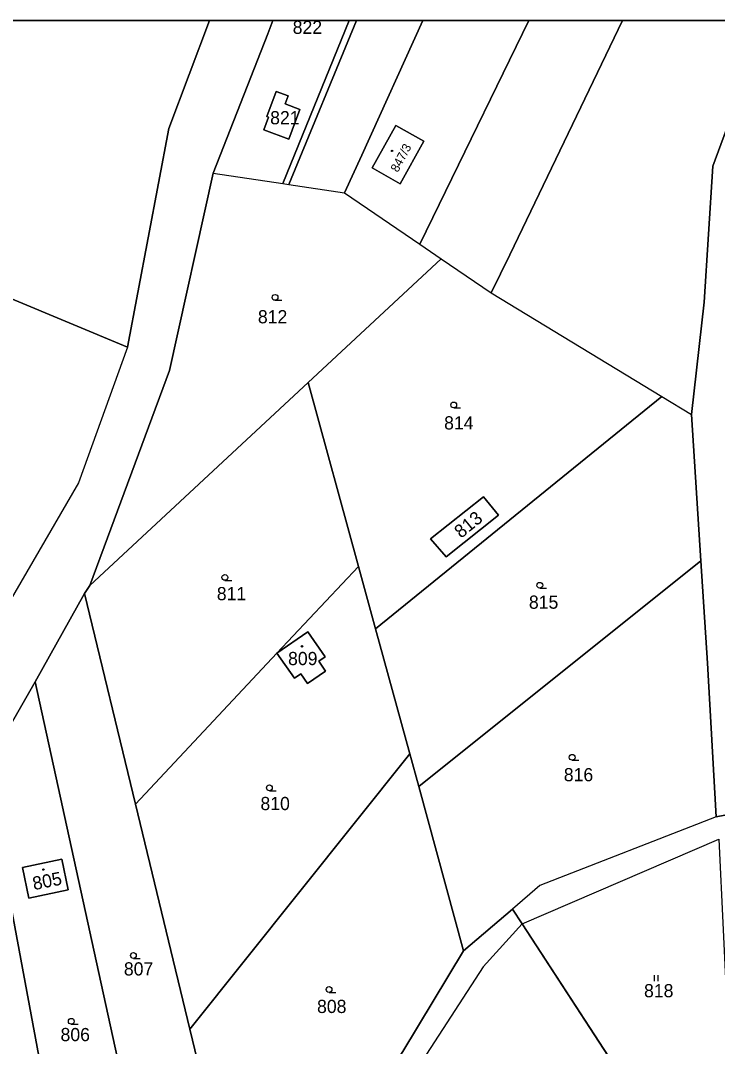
# Model space of a CAD drawing. Extents: x -598233 to -596890, y -1157848 to -1156431.
# Drawn here: x -597263.6 to -597173.7, y -1156563.2 to -1156430.9 of the extents above; entities that cross this region are included whole.
import ezdxf

# ---------------------------------------------------------------- set-up
doc = ezdxf.new("R2010")
doc.units = 0
for name, color, linetype in [('Level 1', 7, 'Continuous'), ('Level 4', 7, 'Continuous'), ('Level 5', 7, 'Continuous'), ('Level 60', 7, 'Continuous'), ('Vrstva 54', 7, 'Continuous'), ('Vrstva 60', 7, 'Continuous'), ('zajmove_uzemi', 7, 'Continuous')]:
    doc.layers.add(name, color=color, linetype=linetype)

msp = doc.modelspace()

# ---------------------------------------------------------------- linework, layer by layer
at = {"layer": 'Level 1'}
for p, q in [((-597221.18, -1156430.86), (-597229.75, -1156451.89)), ((-597220.23, -1156430.86), (-597228.98, -1156452.01))]:
    msp.add_line(p, q, dxfattribs=at)
for points in [[(-597239.21, -1156430.86), (-597244.43, -1156444.78), (-597249.79, -1156472.97)], [(-597238.72, -1156450.53), (-597231.67, -1156432.59), (-597231.01, -1156430.86)], [(-597211.69, -1156430.86), (-597219.55, -1156448.2), (-597221.8, -1156453.1)], [(-597212.07, -1156459.7), (-597209.57, -1156454.58), (-597197.98, -1156430.86)], [(-597202.84, -1156465.96), (-597200.44, -1156461.09), (-597185.93, -1156430.86)], [(-596983.04, -1156430.86), (-596990.44, -1156433.91), (-596993.19, -1156433.76), (-596999.57, -1156433.41), (-597008.19, -1156432.93), (-597020.25, -1156432.27), (-597021.76, -1156432.84), (-597039.48, -1156439.55), (-597043.96, -1156441.25), (-597051.15, -1156448.54), (-597059.31, -1156456.81), (-597060.92, -1156460.09), (-597066.24, -1156470.9), (-597072.84, -1156484.32), (-597082.04, -1156503.01), (-597106.3, -1156535.11), (-597116.84, -1156538.45), (-597133.32, -1156543.68), (-597151.67, -1156549.5), (-597172.37, -1156559.82), (-597163.68, -1156568.62), (-597179, -1156577.83), (-597198.88, -1156547.34)], [(-597170.01, -1156438.1), (-597174.27, -1156449.64), (-597175.37, -1156467.16), (-597177.03, -1156481.67)], [(-597231.8, -1156443.24), (-597231.59, -1156443.32), (-597232.2, -1156444.97), (-597228.97, -1156446.16), (-597227.55, -1156442.33), (-597229.45, -1156441.62), (-597229.06, -1156440.56), (-597230.6, -1156439.99), (-597231.8, -1156443.24)], [(-597215.14, -1156444.39), (-597218.21, -1156449.87), (-597214.61, -1156451.9), (-597211.53, -1156446.43), (-597215.14, -1156444.39)], [(-597238.72, -1156450.53), (-597244.37, -1156475.99), (-597254.61, -1156503.72)], [(-597238.72, -1156450.53), (-597229.75, -1156451.89)], [(-597229.75, -1156451.89), (-597228.98, -1156452.01)], [(-597228.98, -1156452.01), (-597221.8, -1156453.1)], [(-597221.8, -1156453.1), (-597212.07, -1156459.7)], [(-597212.07, -1156459.7), (-597209.32, -1156461.57)], [(-597249.79, -1156472.97), (-597264.84, -1156466.7), (-597276.96, -1156461.27)], [(-597226.47, -1156477.54), (-597209.32, -1156461.57)], [(-597209.32, -1156461.57), (-597202.84, -1156465.96)], [(-597202.84, -1156465.96), (-597180.85, -1156479.34)], [(-597249.79, -1156472.97), (-597256.11, -1156490.48), (-597275.37, -1156523.59)], [(-597254.61, -1156503.72), (-597226.47, -1156477.54)], [(-597226.47, -1156477.54), (-597219.98, -1156501.26)], [(-597217.78, -1156509.31), (-597180.85, -1156479.34)], [(-597180.85, -1156479.34), (-597177.03, -1156481.67)], [(-597177.03, -1156481.67), (-597175.81, -1156500.52)], [(-597210.7, -1156497.7), (-597208.67, -1156500.04), (-597201.91, -1156494.66), (-597203.86, -1156492.29), (-597210.7, -1156497.7)], [(-597219.98, -1156501.26), (-597230.49, -1156512.46)], [(-597219.98, -1156501.26), (-597217.78, -1156509.31)], [(-597212.21, -1156529.66), (-597175.81, -1156500.52)], [(-597173.82, -1156533.55), (-597174.96, -1156513.72), (-597175.81, -1156500.52)], [(-597254.61, -1156503.72), (-597255.33, -1156504.77)], [(-597255.33, -1156504.77), (-597261.7, -1156516.13)], [(-597255.33, -1156504.77), (-597248.76, -1156531.93)], [(-597217.78, -1156509.31), (-597213.37, -1156525.44)], [(-597230.49, -1156512.46), (-597228.25, -1156515.68), (-597227.43, -1156515.11), (-597226.56, -1156516.37), (-597224.23, -1156514.75), (-597225.1, -1156513.49), (-597224.29, -1156512.92), (-597226.53, -1156509.7), (-597230.49, -1156512.46)], [(-597230.49, -1156512.46), (-597248.76, -1156531.93)], [(-597261.7, -1156516.13), (-597268.12, -1156527.38)], [(-597261.7, -1156516.13), (-597243.76, -1156598.14)], [(-597213.37, -1156525.44), (-597241.73, -1156560.95)], [(-597213.37, -1156525.44), (-597212.21, -1156529.66)], [(-597268.12, -1156527.38), (-597253.64, -1156605.19)], [(-597212.21, -1156529.66), (-597206.42, -1156550.83)], [(-597173.82, -1156533.55), (-597154.77, -1156529.92)], [(-597248.76, -1156531.93), (-597241.73, -1156560.95)], [(-597173.82, -1156533.55), (-597196.56, -1156542.42), (-597200.11, -1156545.45)], [(-597198.88, -1156547.34), (-597173.51, -1156536.43)], [(-597263.33, -1156540.08), (-597262.49, -1156544.05), (-597257.41, -1156542.98), (-597258.25, -1156539.01), (-597263.33, -1156540.08)], [(-597198.88, -1156547.34), (-597200.11, -1156545.45), (-597206.42, -1156550.83), (-597214.25, -1156563.84), (-597226.81, -1156583.1), (-597234.42, -1156590.78), (-597236.8, -1156593.17), (-597243.76, -1156598.14), (-597253.64, -1156605.19), (-597264.71, -1156613.09), (-597272.06, -1156618.34), (-597277.57, -1156622.61), (-597282.01, -1156626.05), (-597296.17, -1156642.61), (-597311.62, -1156665.35)], [(-597200.11, -1156545.45), (-597206.42, -1156550.83)], [(-597198.88, -1156547.34), (-597200.11, -1156545.45)], [(-597198.88, -1156547.34), (-597203.91, -1156552.9), (-597224.81, -1156585.12), (-597234.44, -1156595.57), (-597270.01, -1156620.36), (-597279.55, -1156628.48), (-597293.84, -1156644.9), (-597307.95, -1156665.77), (-597315.14, -1156692.8), (-597317.34, -1156711.58), (-597319.1, -1156732.65), (-597322.18, -1156740.06), (-597326.29, -1156749.4), (-597332.78, -1156760.24), (-597341.84, -1156770.5), (-597352.85, -1156781.63)], [(-597198.88, -1156547.34), (-597179, -1156577.83), (-597163.68, -1156568.62), (-597172.37, -1156559.82)], [(-597234.42, -1156590.78), (-597226.81, -1156583.1), (-597214.25, -1156563.84), (-597206.42, -1156550.83)], [(-597234.42, -1156590.78), (-597234.55, -1156590.6), (-597241.73, -1156560.95)]]:
    msp.add_lwpolyline(points, dxfattribs=at)
at = {"layer": 'Level 5'}
for p, q in [((-597230.74, -1156466.94), (-597229.86, -1156466.94)), ((-597207.69, -1156480.82), (-597206.82, -1156480.82)), ((-597237.21, -1156503.06), (-597236.33, -1156503.06)), ((-597196.59, -1156504.07), (-597195.71, -1156504.07)), ((-597192.41, -1156526.26), (-597191.54, -1156526.26)), ((-597231.47, -1156530.2), (-597230.59, -1156530.2)), ((-597249.01, -1156551.82), (-597248.14, -1156551.82)), ((-597181.8, -1156554.75), (-597181.8, -1156553.99)), ((-597181.3, -1156554.75), (-597181.3, -1156553.99)), ((-597223.77, -1156556.21), (-597222.9, -1156556.21)), ((-597257.02, -1156560.31), (-597256.15, -1156560.31))]:
    msp.add_line(p, q, dxfattribs=at)
for centre, radius in [((-597215.64, -1156447.67), 0.09), ((-597215.64, -1156447.67), 0.0521), ((-597230.74, -1156466.56), 0.375), ((-597207.69, -1156480.44), 0.375), ((-597237.21, -1156502.68), 0.375), ((-597196.59, -1156503.69), 0.375), ((-597227.26, -1156511.57), 0.09), ((-597227.26, -1156511.57), 0.0521), ((-597192.41, -1156525.88), 0.375), ((-597231.47, -1156529.82), 0.375), ((-597260.62, -1156540.36), 0.09), ((-597260.62, -1156540.36), 0.0521), ((-597249.01, -1156551.44), 0.375), ((-597223.77, -1156555.83), 0.375), ((-597257.02, -1156559.93), 0.375)]:
    msp.add_circle(centre, radius, dxfattribs=at)
at = {"layer": 'Level 60'}
for points in [[(-597154.77, -1156529.92), (-597173.82, -1156533.55), (-597174.96, -1156513.72), (-597175.81, -1156500.52), (-597177.03, -1156481.67), (-597175.37, -1156467.16), (-597174.27, -1156449.64), (-597170.01, -1156438.1), (-597163.83, -1156476.32), (-597160.08, -1156496.47)], [(-597231.59, -1156443.32), (-597231.8, -1156443.24), (-597230.6, -1156439.99), (-597229.06, -1156440.56), (-597229.45, -1156441.62), (-597227.55, -1156442.33), (-597228.97, -1156446.16), (-597232.2, -1156444.97)], [(-597218.21, -1156449.87), (-597215.14, -1156444.39), (-597211.53, -1156446.43), (-597214.61, -1156451.9)], [(-597244.37, -1156475.99), (-597238.72, -1156450.53), (-597229.75, -1156451.89), (-597228.98, -1156452.01), (-597221.8, -1156453.1), (-597212.07, -1156459.7), (-597209.32, -1156461.57), (-597226.47, -1156477.54), (-597254.61, -1156503.72)], [(-597249.79, -1156472.97), (-597256.11, -1156490.48), (-597275.37, -1156523.59), (-597310.19, -1156503.61), (-597304.04, -1156491.58), (-597298.36, -1156478.2), (-597288.9, -1156455.93), (-597276.96, -1156461.27), (-597264.84, -1156466.7)], [(-597209.32, -1156461.57), (-597202.84, -1156465.96), (-597180.85, -1156479.34), (-597217.78, -1156509.31), (-597219.98, -1156501.26), (-597226.47, -1156477.54)], [(-597255.33, -1156504.77), (-597254.61, -1156503.72), (-597226.47, -1156477.54), (-597219.98, -1156501.26), (-597230.49, -1156512.46), (-597248.76, -1156531.93)], [(-597213.37, -1156525.44), (-597217.78, -1156509.31), (-597180.85, -1156479.34), (-597177.03, -1156481.67), (-597175.81, -1156500.52), (-597212.21, -1156529.66)], [(-597208.67, -1156500.04), (-597210.7, -1156497.7), (-597203.86, -1156492.29), (-597201.91, -1156494.66)], [(-597210.7, -1156497.7), (-597208.67, -1156500.04), (-597201.91, -1156494.66), (-597203.86, -1156492.29)], [(-597230.49, -1156512.46), (-597228.25, -1156515.68), (-597227.43, -1156515.11), (-597226.56, -1156516.37), (-597224.23, -1156514.75), (-597225.1, -1156513.49), (-597224.29, -1156512.92), (-597226.53, -1156509.7), (-597230.49, -1156512.46), (-597219.98, -1156501.26), (-597217.78, -1156509.31), (-597213.37, -1156525.44), (-597241.73, -1156560.95), (-597248.76, -1156531.93)], [(-597173.82, -1156533.55), (-597196.56, -1156542.42), (-597200.11, -1156545.45), (-597206.42, -1156550.83), (-597212.21, -1156529.66), (-597175.81, -1156500.52), (-597174.96, -1156513.72)], [(-597234.55, -1156590.6), (-597234.42, -1156590.78), (-597236.8, -1156593.17), (-597243.76, -1156598.14), (-597261.7, -1156516.13), (-597255.33, -1156504.77), (-597248.76, -1156531.93), (-597241.73, -1156560.95)], [(-597228.25, -1156515.68), (-597230.49, -1156512.46), (-597226.53, -1156509.7), (-597224.29, -1156512.92), (-597225.1, -1156513.49), (-597224.23, -1156514.75), (-597226.56, -1156516.37), (-597227.43, -1156515.11)], [(-597268.12, -1156527.38), (-597261.7, -1156516.13), (-597243.76, -1156598.14), (-597253.64, -1156605.19)], [(-597234.42, -1156590.78), (-597234.55, -1156590.6), (-597241.73, -1156560.95), (-597213.37, -1156525.44), (-597212.21, -1156529.66), (-597206.42, -1156550.83), (-597214.25, -1156563.84), (-597226.81, -1156583.1)], [(-597264.71, -1156613.09), (-597269.75, -1156586.34), (-597278.64, -1156545.8), (-597268.12, -1156527.38), (-597253.64, -1156605.19)], [(-597173.51, -1156536.43), (-597172.37, -1156559.82), (-597163.68, -1156568.62), (-597179, -1156577.83), (-597198.88, -1156547.34)], [(-597262.49, -1156544.05), (-597263.33, -1156540.08), (-597258.25, -1156539.01), (-597257.41, -1156542.98)], [(-597263.33, -1156540.08), (-597262.49, -1156544.05), (-597257.41, -1156542.98), (-597258.25, -1156539.01)]]:
    msp.add_lwpolyline(points, close=True, dxfattribs=at)
msp.add_lwpolyline([(-597311.62, -1156665.35), (-597296.17, -1156642.61), (-597282.01, -1156626.05), (-597277.57, -1156622.61), (-597272.06, -1156618.34), (-597264.71, -1156613.09), (-597253.64, -1156605.19), (-597243.76, -1156598.14), (-597236.8, -1156593.17), (-597234.42, -1156590.78), (-597226.81, -1156583.1), (-597214.25, -1156563.84), (-597206.42, -1156550.83), (-597200.11, -1156545.45), (-597198.88, -1156547.34), (-597203.91, -1156552.9), (-597224.81, -1156585.12), (-597234.44, -1156595.57), (-597270.01, -1156620.36), (-597279.55, -1156628.48), (-597293.84, -1156644.9), (-597307.95, -1156665.77)], dxfattribs=at)
at = {"layer": 'Vrstva 54'}
for p, q in [((-597200.11, -1156545.45), (-597206.42, -1156550.83)), ((-597198.88, -1156547.34), (-597200.11, -1156545.45)), ((-597179, -1156577.83), (-597198.88, -1156547.34)), ((-597206.42, -1156550.83), (-597214.25, -1156563.84))]:
    msp.add_line(p, q, dxfattribs=at)
at = {"layer": 'Vrstva 60'}
for points in [[(-596983.04, -1156430.86), (-598045.83, -1156430.86)], [(-597268.12, -1156527.38), (-597261.7, -1156516.13), (-597255.33, -1156504.77), (-597254.61, -1156503.72), (-597244.37, -1156475.99), (-597238.72, -1156450.53), (-597231.67, -1156432.59), (-597231.01, -1156430.86), (-597239.21, -1156430.86), (-597244.43, -1156444.78), (-597249.79, -1156472.97), (-597256.11, -1156490.48), (-597275.37, -1156523.59)], [(-597059.31, -1156456.81), (-597060.92, -1156460.09), (-597066.24, -1156470.9), (-597072.84, -1156484.32), (-597082.04, -1156503.01), (-597106.3, -1156535.11), (-597116.84, -1156538.45), (-597133.32, -1156543.68), (-597151.67, -1156549.5), (-597172.37, -1156559.82), (-597163.68, -1156568.62), (-597179, -1156577.83), (-597198.88, -1156547.34), (-597203.91, -1156552.9), (-597224.81, -1156585.12), (-597234.44, -1156595.57), (-597270.01, -1156620.36), (-597279.55, -1156628.48), (-597293.84, -1156644.9), (-597307.95, -1156665.77)], [(-597059.31, -1156456.81), (-597060.92, -1156460.09), (-597066.24, -1156470.9), (-597072.84, -1156484.32), (-597082.04, -1156503.01), (-597106.3, -1156535.11), (-597116.84, -1156538.45), (-597133.32, -1156543.68), (-597151.67, -1156549.5), (-597172.37, -1156559.82), (-597163.68, -1156568.62), (-597179, -1156577.83), (-597198.88, -1156547.34), (-597200.11, -1156545.45), (-597206.42, -1156550.83), (-597214.25, -1156563.84), (-597226.81, -1156583.1), (-597234.42, -1156590.78), (-597236.8, -1156593.17), (-597243.76, -1156598.14), (-597253.64, -1156605.19), (-597264.71, -1156613.09)], [(-597264.71, -1156613.09), (-597253.64, -1156605.19), (-597243.76, -1156598.14), (-597236.8, -1156593.17), (-597234.42, -1156590.78), (-597226.81, -1156583.1), (-597214.25, -1156563.84), (-597206.42, -1156550.83), (-597200.11, -1156545.45), (-597198.88, -1156547.34), (-597179, -1156577.83), (-597163.68, -1156568.62), (-597172.37, -1156559.82), (-597151.67, -1156549.5), (-597133.32, -1156543.68), (-597116.84, -1156538.45), (-597106.3, -1156535.11), (-597082.04, -1156503.01), (-597072.84, -1156484.32), (-597066.24, -1156470.9), (-597060.92, -1156460.09), (-597059.31, -1156456.81)], [(-597154.77, -1156529.92), (-597173.82, -1156533.55), (-597196.56, -1156542.42), (-597200.11, -1156545.45), (-597198.88, -1156547.34), (-597173.51, -1156536.43)]]:
    msp.add_lwpolyline(points, dxfattribs=at)
for points in [[(-597239.21, -1156430.86), (-597266.15, -1156430.86), (-597276.96, -1156461.27), (-597264.84, -1156466.7), (-597249.79, -1156472.97), (-597244.43, -1156444.78)], [(-597221.18, -1156430.86), (-597231.01, -1156430.86), (-597231.67, -1156432.59), (-597238.72, -1156450.53), (-597229.75, -1156451.89)], [(-597220.23, -1156430.86), (-597221.18, -1156430.86), (-597229.75, -1156451.89), (-597228.98, -1156452.01)], [(-597211.69, -1156430.86), (-597220.23, -1156430.86), (-597228.98, -1156452.01), (-597221.8, -1156453.1), (-597219.55, -1156448.2)], [(-597197.98, -1156430.86), (-597211.69, -1156430.86), (-597219.55, -1156448.2), (-597221.8, -1156453.1), (-597212.07, -1156459.7), (-597209.57, -1156454.58)], [(-597185.93, -1156430.86), (-597197.98, -1156430.86), (-597209.57, -1156454.58), (-597212.07, -1156459.7), (-597209.32, -1156461.57), (-597202.84, -1156465.96), (-597200.44, -1156461.09)], [(-597166.96, -1156430.86), (-597185.93, -1156430.86), (-597200.44, -1156461.09), (-597202.84, -1156465.96), (-597180.85, -1156479.34), (-597177.03, -1156481.67), (-597175.37, -1156467.16), (-597174.27, -1156449.64), (-597170.01, -1156438.1)], [(-597230.6, -1156439.99), (-597229.06, -1156440.56), (-597229.45, -1156441.62), (-597227.55, -1156442.33), (-597228.97, -1156446.16), (-597232.2, -1156444.97), (-597231.59, -1156443.32), (-597231.8, -1156443.24)], [(-597211.53, -1156446.43), (-597214.61, -1156451.9), (-597218.21, -1156449.87), (-597215.14, -1156444.39)]]:
    msp.add_lwpolyline(points, close=True, dxfattribs=at)
at = {"layer": 'zajmove_uzemi'}
msp.add_lwpolyline([(-598232.89, -1156430.86), (-596890.46, -1156430.86), (-596890.46, -1157848.46), (-598232.89, -1157848.46)], close=True, dxfattribs=at)

# ---------------------------------------------------------------- texts
at = {"layer": 'Level 4'}
for s, p in [('822', (-597228.46, -1156432.58)), ('821', (-597231.37, -1156444.24)), ('812', (-597232.95, -1156469.91)), ('814', (-597208.93, -1156483.6)), ('811', (-597238.25, -1156505.62)), ('815', (-597197.99, -1156506.72)), ('809', (-597229.06, -1156513.99)), ('816', (-597193.49, -1156528.97)), ('810', (-597232.62, -1156532.69)), ('807', (-597250.24, -1156554.02)), ('818', (-597183.14, -1156556.83)), ('808', (-597225.32, -1156558.86)), ('806', (-597258.41, -1156562.49))]:
    msp.add_text(s, height=1.7, dxfattribs=at).set_placement(p)
for s, height, rotation, p in [('847/3', 1.14, 61.9204, (-597214.9, -1156450.51)), ('813', 1.7, 39.1437, (-597206.75, -1156497.71)), ('805', 1.7, 11.3099, (-597261.84, -1156543.02))]:
    msp.add_text(s, height=height, rotation=rotation, dxfattribs=at).set_placement(p)

doc.saveas('drawing.dxf')
